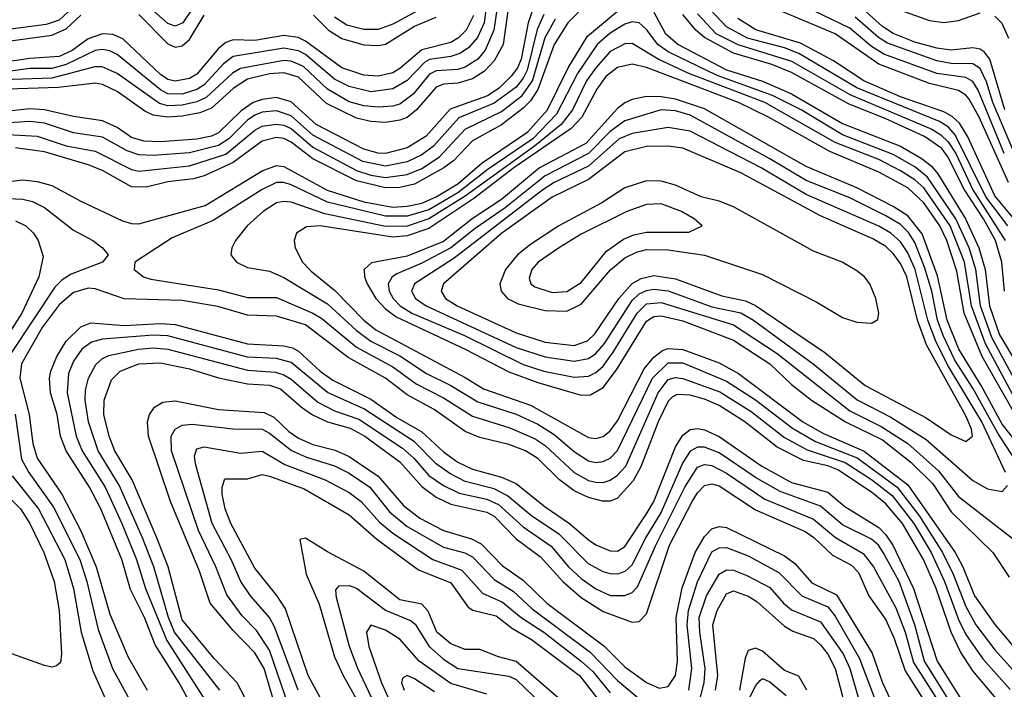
# Model space of a CAD drawing. Header units: inches. Extents: x 884549 to 1028252, y 526810 to 653624.
# Tile 332 of 656: x 895562 to 898276, y 622452 to 624299. Entities that reach past the tile are written whole.
import ezdxf

# ---------------------------------------------------------------- set-up
doc = ezdxf.new("R2010")
doc.units = ezdxf.units.IN
doc.header["$MEASUREMENT"] = 0
doc.layers.add('A8692', color=7, linetype='Continuous')

msp = doc.modelspace()

# ---------------------------------------------------------------- linework, layer by layer
at = {"layer": 'A8692', "color": 5}
for points, elevation in [([(897230, 624450.6), (897072.5, 624290), (897035.1, 624230), (896990, 624106.7), (896970, 624075.2), (896950, 624054.7), (896890, 624009.2), (896810, 623965.1), (896757.4, 623910), (896731.4, 623890), (896650, 623845.5), (896610, 623836.3), (896570, 623835.4), (896490, 623854.6), (896370, 623914.9), (896310, 623961), (896290, 623971.3), (896270, 623973.7), (896230, 623964.2), (896150, 623904.9), (896070, 623868.2), (896040.4, 623859.6), (895970, 623851.8), (895910, 623837), (895870, 623838.3), (895790, 623883.3), (895750, 623898.3), (895630, 623934.1), (895550, 623945.1)], 3780), ([(896854.1, 624385.9), (896842, 624290), (896823.7, 624250), (896799, 624221), (896774.7, 624205.3), (896750, 624197.2), (896691.3, 624188.7), (896678.2, 624181.8), (896630, 624131.5), (896590, 624107.8), (896530, 624100.2), (896470, 624114.5), (896430, 624135.1), (896350, 624202.8), (896330, 624212.9), (896290, 624220.3), (896150, 624197.5), (896123.2, 624176.8), (896070, 624118.9), (896050, 624106.1), (896010, 624093.6), (895970, 624094.8), (895950, 624105.3), (895830, 624202.5), (895810, 624213.2), (895790, 624216.7), (895770, 624213.7), (895690, 624175.2), (895650, 624164.6), (895590, 624164.4), (895530, 624155.9)], 3640), ([(896070, 624378.2), (896011.7, 624290), (895990, 624280.8), (895970, 624288.1), (895923.3, 624330)], 3560), ([(896881.5, 624358.5), (896869.2, 624270), (896845.2, 624214.8), (896824.6, 624190), (896790, 624168), (896770, 624161.9), (896710, 624157.4), (896691.3, 624148.7), (896646.6, 624093.4), (896610, 624065.9), (896590, 624060.2), (896550, 624057.9), (896510, 624061.3), (896470, 624072.6), (896410, 624107.2), (896344.1, 624170), (896310, 624184.7), (896290, 624186.7), (896170, 624163.9), (896148.8, 624151.2), (896076, 624084), (896050, 624072.4), (896010, 624062.7), (895970, 624060.8), (895947.4, 624067.4), (895830, 624150), (895789, 624169), (895768.8, 624168.8), (895650, 624137.9), (895434, 624130)], 3660), ([(896910.9, 624349.1), (896894.6, 624230), (896870, 624185.7), (896842.9, 624157.1), (896810, 624135.6), (896770, 624124), (896730, 624121.4), (896710, 624113.1), (896656, 624050), (896630, 624029.5), (896610, 624021.3), (896570, 624015.5), (896530, 624018), (896490, 624027.3), (896407.6, 624067.6), (896330, 624140.3), (896290, 624152.5), (896250, 624149.5), (896190, 624135.1), (896150.5, 624109.5), (896090, 624054.9), (896057.9, 624042.1), (896010, 624032.8), (895969.7, 624029.7), (895930, 624035.8), (895906.7, 624046.7), (895830, 624100.8), (895790, 624120.2), (895770, 624123.8), (895668.6, 624111.4), (895470, 624105.6)], 3680), ([(895730, 624353.3), (895670, 624297.6), (895634.5, 624285.5), (895510, 624269)], 3560), ([(898285.9, 623730), (898225.2, 623810), (898141.3, 623981.3), (898122.1, 624002.1), (898097.9, 624017.9), (897870, 624110.7), (897710, 624205.7), (897670, 624221.3), (897568.2, 624248.2), (897510, 624278.9), (897450, 624343.7)], 3740), ([(898276.4, 623930), (898204.3, 624104.3), (898190, 624128.1), (898170, 624139.4), (898090, 624150.3), (897944, 624204), (897910, 624225.2), (897850, 624275.6), (897704.9, 624344.9)], 3660), ([(896977.7, 624330), (896963.8, 624290), (896943.9, 624190), (896934, 624166), (896917, 624143), (896883.6, 624110), (896851.3, 624088.7), (896748.3, 624051.7), (896682.2, 623977.8), (896630, 623945.5), (896570, 623929.8), (896550, 623930.6), (896510, 623941.6), (896379.1, 624010), (896310, 624072.4), (896270, 624084.2), (896230, 624079.1), (896205.2, 624070), (896172.3, 624047.7), (896110, 623986.9), (896090, 623977.9), (896050, 623969.4), (895950, 623961.8), (895903.7, 623963.7), (895870, 623974.1), (895830, 624001.3), (895790, 624020.2), (895710, 624031.8), (895630, 624050), (895590, 624052.9), (895470, 624039.7)], 3720), ([(897006.6, 624313.4), (896988, 624272), (896960.4, 624159.6), (896950, 624137.4), (896930, 624112.9), (896870, 624068.2), (896772, 624028), (896702.4, 623950), (896670, 623926), (896630, 623906.5), (896570, 623894.8), (896507.6, 623907.6), (896370, 623980.2), (896310, 624033.3), (896270, 624047.7), (896230, 624043.6), (896210, 624035.4), (896190, 624021.7), (896138.3, 623970), (896110, 623952.3), (896030, 623931.9), (895930, 623924.4), (895890, 623926), (895857.5, 623937.5), (895790, 623974.4), (895710, 623986.4), (895630, 624013.1), (895590, 624018.4), (895488.3, 624011.7)], 3740), ([(895508.8, 623850), (895570, 623857.2), (895610, 623852.7), (895650, 623841.5), (895730, 623798.2), (895844.6, 623744.6), (895870, 623736.4), (895890, 623735.7), (896073.4, 623786.6), (896230, 623881.9), (896270, 623896.7), (896290, 623893.6), (896409, 623829), (896510, 623796.6), (896590, 623782.2), (896630, 623784.4), (896670, 623792.7), (896710, 623810.7), (896770, 623846.4), (896836.3, 623903.7), (896962.4, 623990), (897016.4, 624050), (897074, 624166), (897127, 624253), (897210, 624322.5)], 3820), ([(895510, 624236.5), (895650, 624256), (895690, 624273.5), (895730, 624311.6)], 3580), ([(896812.4, 624310), (896792.6, 624270), (896771.5, 624248.5), (896750, 624235.8), (896670, 624215.8), (896610, 624163.8), (896590, 624152.5), (896550, 624142.7), (896510, 624145.5), (896450, 624165.6), (896350, 624239.4), (896329.5, 624249.5), (896290, 624254.9), (896210, 624241.8), (896150, 624242.9), (896130, 624236.2), (896110, 624218.9), (896050, 624148.6), (896030, 624136.7), (895990, 624129), (895970, 624134.3), (895950, 624147.6), (895845.8, 624245.8), (895818, 624258), (895790, 624260.1), (895750, 624245.9), (895706, 624214), (895670, 624196.9), (895590, 624191.9), (895510, 624179.7)], 3620), ([(895890, 624313), (895970, 624232.6), (895990, 624223.1), (896010, 624227.1), (896030, 624244.2), (896070, 624311.4)], 3580), ([(896371.5, 624311.5), (896413.4, 624270), (896450, 624246.8), (896510, 624229.4), (896550, 624227.4), (896570, 624231.1), (896650, 624281), (896710, 624305.7)], 3580), ([(896670.5, 624330), (896590, 624286.3), (896550, 624271.8), (896510, 624272), (896463.8, 624283.8), (896430, 624305.6)], 3560), ([(897310, 624319.7), (897341.2, 624261.2), (897376.8, 624230), (897510, 624160.3), (897610, 624129.3), (897690, 624094.4), (897830, 624012.7), (897990.2, 623950), (898050, 623915.5), (898075.3, 623895.3), (898093.4, 623873.4), (898169.2, 623750), (898205.9, 623670), (898223.2, 623610), (898235.5, 623510), (898263.4, 623430), (898310.7, 623350)], 3820), ([(898277.2, 623550), (898269.6, 623630), (898251.8, 623690), (898218.8, 623750), (898166.2, 623830), (898121, 623921), (898103.7, 623943.7), (898056.7, 623976.7), (897950, 624025.6), (897846.4, 624066.4), (897690, 624153.6), (897635.4, 624175.4), (897530, 624206.9), (897449.9, 624249.9), (897425.6, 624270), (897390, 624312.8)], 3780), ([(897430, 624315.2), (897481.1, 624261.1), (897541.6, 624230), (897690, 624184.4), (897850, 624092.6), (898076.9, 623996.9), (898101.6, 623981.6), (898121.9, 623961.9), (898142.4, 623930), (898189.4, 623830), (898278.9, 623690)], 3760), ([(898288.2, 623850), (898207.3, 624030), (898179.3, 624079.3), (898170, 624091), (898150, 624103.6), (898070, 624122.9), (897930, 624175.8), (897810, 624259.9), (897650, 624326.9)], 3680), ([(898278.2, 624050), (898236.3, 624190), (898220.4, 624210), (898210, 624217.3), (898190, 624221.1), (898130, 624215.2), (898090, 624220.4), (898030, 624236.9), (897970, 624260.9), (897940.4, 624280.4), (897884.9, 624330)], 3620), ([(897990, 624325), (898070, 624296.4), (898110, 624290.9), (898150, 624296.1), (898210, 624317.6)], 3580), ([(895530, 623982.3), (895610, 623978), (895690, 623951.3), (895770, 623936.2), (895870, 623885.8), (895890, 623880.7), (896030, 623895.7), (896130, 623928.4), (896210, 623994.1), (896230, 624005), (896270, 624010.9), (896290, 624007.8), (896310, 623998.3), (896370, 623947.1), (896490, 623883.2), (896530, 623870.1), (896570, 623863.5), (896630, 623871.5), (896670, 623888), (896719.1, 623920.9), (896790, 623996.9), (896890, 624045.6), (896947.4, 624090), (896975.2, 624130), (897010.7, 624249.3), (897039.3, 624300.7)], 3760), ([(898345.5, 623230), (898242.2, 623422.2), (898210.6, 623510), (898197.8, 623610), (898179.6, 623670), (898142.4, 623750), (898064.9, 623864.9), (898030, 623892.8), (897970, 623927.1), (897830, 623980.9), (897715.9, 624050), (897637, 624090), (897484.8, 624144.8), (897349.9, 624210), (897321.3, 624230), (897290, 624271.5), (897270, 624290.3), (897250, 624293), (897230, 624286.3), (897190, 624261.2), (897153.8, 624230), (897099.8, 624150), (897041.9, 624038.1), (896976.7, 623970), (896853.6, 623886.4), (896770, 623821), (896690, 623774.9), (896630, 623756.7), (896570, 623757), (896410, 623795.6), (896310, 623843.7), (896290, 623850.2), (896270, 623850), (896230, 623831), (896095.2, 623744.8), (895982.4, 623697.6), (895879.1, 623630), (895877.1, 623610), (895903.1, 623590), (895923.6, 623583.6), (896110, 623554.2), (896190, 623532.4), (896270, 623532.6), (896370, 623489.6), (896394.6, 623474.6), (896490, 623395.8), (896590, 623341.6), (896654.3, 623294.3), (896730, 623255.8), (896810, 623205.5), (896913.3, 623173.3), (896982.9, 623142.9), (897010, 623124.8), (897090, 623049.8), (897130, 623028.1), (897150, 623023.3), (897170, 623022.3), (897190, 623028.6), (897210, 623042.5), (897232.7, 623067.3), (897321.8, 623270), (897350, 623306.6), (897370, 623312.1), (897390, 623309.8), (897492.4, 623272.4), (897578.7, 623218.7), (897670, 623146.4), (897732.7, 623112.7), (897837.4, 623077.4), (897910, 623030.7), (897966.8, 622986.8), (898026.8, 622910), (898074.3, 622830), (898111.3, 622750), (898150, 622644.9), (898170, 622603.1), (898216.8, 622536.8), (898292.1, 622452.1)], 3840), ([(898319.5, 623730), (898250, 623812.8), (898175.4, 623975.4), (898153.1, 624013.1), (898132.2, 624032.2), (898110, 624044.4), (897990, 624086.5), (897889.3, 624130), (897805.3, 624185.3), (897714.4, 624234.4), (897591.2, 624271.2), (897541.8, 624301.8)], 3720), ([(898310, 623917), (898244.4, 624070), (898227, 624127), (898210, 624164.1), (898190, 624177.3), (898130, 624178), (898090, 624184.9), (897953.9, 624233.9), (897929.4, 624249.4), (897865.4, 624305.4)], 3640), ([(898250, 624308.1), (898269.3, 624289.3), (898288.2, 624248.2)], 3580), ([(898318.2, 623230), (898224.8, 623404.8), (898185.7, 623510), (898166.5, 623630), (898126.9, 623730), (898054.9, 623834.9), (898030, 623857.5), (897990, 623882), (897930, 623913.2), (897810, 623959.8), (897615.8, 624070), (897406.5, 624150), (897321.8, 624190), (897250, 624233.5), (897230, 624232.6), (897190, 624211.1), (897150, 624166.3), (897124.1, 624130), (897086.1, 624050), (897054.5, 624010), (896981.4, 623950), (896790, 623812.4), (896690, 623749.6), (896630, 623729.1), (896570, 623728.7), (896403.2, 623763.2), (896310, 623795.3), (896290, 623797.7), (896270, 623793.9), (896233, 623770), (896188.8, 623730), (896156.9, 623690), (896146.3, 623670), (896143.7, 623650), (896159.5, 623630), (896190, 623615.4), (896250, 623605), (896290, 623587.6), (896410, 623514.9), (896490, 623441.3), (896530, 623412.4), (896610, 623371.6), (896683.4, 623323.4), (896750.1, 623290), (896825, 623245), (896930, 623211.1), (896990, 623183.3), (897035.2, 623155.2), (897090, 623108.5), (897130, 623082.8), (897150, 623078.1), (897170, 623080.2), (897190, 623090.1), (897210, 623111.3), (897306.5, 623310), (897350, 623352.8), (897390, 623352.7), (897510, 623302.4), (897590.2, 623250.2), (897692, 623172), (897755.9, 623135.9), (897870.6, 623090.6), (897981, 623010), (898042.9, 622930), (898106, 622830), (898135.6, 622770), (898170, 622681.1), (898198, 622630), (898250, 622561), (898331.4, 622471.4)], 3860), ([(898305.9, 623210), (898215, 623370), (898165.7, 623490), (898145.3, 623605.3), (898118.2, 623690), (898098.2, 623730), (898054.1, 623794.1), (898010, 623835.3), (897930, 623878.3), (897795.1, 623935.1), (897626.1, 624030), (897543.5, 624070), (897290, 624166.9), (897250, 624176.4), (897210, 624167.2), (897178.1, 624141.9), (897152.5, 624107.5), (897111.6, 624030), (897081.7, 623998.3), (896923.6, 623890), (896813.9, 623806.1), (896690, 623723.1), (896630, 623703.1), (896590, 623699.4), (896390, 623730), (896352.3, 623727.7), (896324.8, 623710), (896318.6, 623690), (896321.2, 623670), (896341.8, 623630), (896365.2, 623605.2), (896430, 623553.2), (896510, 623470), (896543.3, 623443.3), (896790, 623312.2), (896840.8, 623280.8), (896970, 623236), (897130, 623146.3), (897150, 623143.8), (897170, 623149.7), (897190, 623164.7), (897210, 623192.4), (897283.8, 623336.2), (897310, 623368.5), (897333.6, 623386.4), (897350, 623392.1), (897390, 623389.5), (897490, 623352.6), (897543.3, 623323.3), (897720.5, 623190), (897778.1, 623158.1), (897890, 623109.3), (898010, 623016.6), (898140.4, 622830), (898161.8, 622790), (898193.8, 622710), (898250, 622631.2), (898310, 622560.5)], 3880), ([(898344.5, 623090), (898270, 623183.6), (898212.3, 623290), (898151.3, 623390), (898119, 623470), (898092.6, 623592.6), (898050, 623708.1), (898010, 623758.2), (897970, 623784.1), (897870, 623835.5), (897730, 623894.3), (897450, 624052.8), (897370, 624079.8), (897330, 624086.5), (897290, 624086.9), (897250, 624078.6), (897230, 624069.4), (897210, 624054.2), (897122.2, 623957.8), (896995.2, 623890), (896890, 623802.9), (896809, 623750), (896730, 623687.6), (896630, 623646.9), (896531.9, 623628.1), (896511.8, 623610), (896512.1, 623590), (896519.7, 623570), (896543.9, 623530), (896570, 623501.1), (896599.2, 623479.2), (896790, 623390.2), (896910, 623327.5), (896990, 623298.3), (897110, 623263.1), (897135.8, 623264.2), (897170, 623285), (897207, 623333), (897290, 623467.6), (897310, 623480.4), (897330, 623482.3), (897390, 623468.5), (897530, 623415.2), (897630, 623350), (897690, 623293), (897744.7, 623250), (897838.2, 623190), (897940.1, 623140.1), (898018.5, 623078.5), (898079.3, 623019.3), (898130, 622941.9), (898244.4, 622830), (898290, 622761.6)], 3920), ([(898342.1, 623030), (898258.6, 623158.6), (898190, 623282.6), (898140.3, 623360.3), (898107.6, 623427.6), (898092.5, 623470), (898076.3, 623550), (898056.5, 623616.5), (898030, 623684.2), (898012.3, 623712.3), (897990, 623733.6), (897950, 623757.9), (897850, 623807.6), (897730, 623855), (897630, 623915.5), (897410, 624035.4), (897370, 624047.3), (897330, 624050), (897230, 624019.6), (897190, 623990.5), (897130, 623929.5), (897010, 623868.6), (896900.3, 623779.7), (896817, 623723), (896750, 623670), (896670, 623627.2), (896601.7, 623598.3), (896588.7, 623590), (896577.1, 623570), (896579.9, 623550), (896591.1, 623530), (896610.7, 623510), (896643, 623490), (896788, 623428), (896950, 623348), (897006.3, 623330), (897090, 623313.3), (897130, 623316), (897150, 623325.8), (897170, 623343.3), (897198.3, 623381.7), (897264.4, 623490), (897290, 623514.9), (897330, 623519.4), (897530, 623457.5), (897650, 623378.4), (897850, 623220.1), (897937, 623177), (898010.4, 623130.4), (898094.9, 623054.9), (898150, 622984.4), (898330, 622844.2)], 3940), ([(898279.9, 623050), (898214.7, 623190), (898122.8, 623342.8), (898088.2, 623410), (898065.1, 623470), (898030.4, 623610), (898010, 623656), (897990, 623686.6), (897963.2, 623710), (897930, 623729.5), (897730, 623817.2), (897605.9, 623890), (897410, 623991.4), (897350, 624001.8), (897250, 623984.8), (897214.8, 623970), (897130, 623895.1), (897034.9, 623850), (897004, 623830), (896759.2, 623640.8), (896650.5, 623570), (896642.3, 623550), (896652.8, 623530), (896682, 623510), (896930, 623395.2), (897010, 623368.8), (897090, 623356.9), (897130, 623364.5), (897150, 623377.9), (897173.9, 623406.1), (897250, 623524.6), (897270, 623542.6), (897290, 623552.2), (897310, 623555.9), (897350, 623551.2), (897470, 623507), (897550, 623490.2), (897584.6, 623470), (897749.7, 623349.7), (897870.5, 623250.5), (897963.2, 623203.2), (898060.9, 623140.9), (898190, 623028.4), (898230, 623004.7), (898270, 622998.1), (898285.4, 623014.6)], 3960), ([(895530, 623805.5), (895570, 623804.1), (895597.1, 623797.1), (895630, 623781.2), (895710, 623718.5), (895763.5, 623690), (895789.7, 623670), (895805.6, 623650), (895789.5, 623630), (895703.1, 623596.9), (895678.5, 623581.5), (895658.6, 623561.4), (895538.9, 623381.1)], 3840), ([(895550, 623744.5), (895578.8, 623730), (895599.9, 623710), (895612.9, 623690), (895625.9, 623645.9), (895614.5, 623590), (895567.3, 623490), (895502.8, 623390)], 3860), ([(898268.5, 622410), (898190, 622503.3), (898155.9, 622555.9), (898130.1, 622610.1), (898088.2, 622730), (898053.3, 622810), (897996, 622910), (897950, 622963.6), (897910, 622996.3), (897817.2, 623057.2), (897790, 623068.4), (897722.9, 623082.9), (897650, 623119.9), (897560.9, 623190), (897490, 623235.3), (897450, 623252.7), (897410, 623263.2), (897374.8, 623265.2), (897361.6, 623258.4), (897350, 623246.6), (897322.1, 623190), (897274.2, 623065.8), (897252.8, 623027.2), (897210, 622979), (897190, 622971.4), (897168.4, 622971.6), (897130, 622981.2), (897090, 623000), (897050.2, 623030.2), (896990, 623088.4), (896956.4, 623110), (896910, 623127.6), (896830, 623146.4), (896790, 623163.3), (896704.1, 623224.1), (896630, 623264.2), (896570, 623310.7), (896466.9, 623366.9), (896350, 623457.2), (896270, 623481.2), (896190, 623484.4), (896107.6, 623507.6), (896010, 623524.6), (895850, 623529.4), (895770, 623556.9), (895750, 623558.4), (895710, 623546.5), (895670, 623512.1), (895623.4, 623450), (895566.7, 623350), (895562, 623310), (895587.5, 623210), (895597.7, 623130), (895609.7, 623089.7), (895677.5, 622990), (895730, 622889.1), (895772.4, 622790), (895810, 622659.3), (895860.6, 622540.6), (895913.2, 622450)], 3820), ([(896082.3, 622322.3), (896001.4, 622470), (895935.4, 622575.4), (895905.5, 622650), (895867.3, 622727.3), (895842.9, 622810), (895785.2, 622950), (895754.5, 623010), (895689.5, 623110), (895674.3, 623150), (895664.7, 623210), (895646.5, 623270), (895643.8, 623310), (895647.2, 623330), (895663.6, 623370), (895690, 623412.5), (895730, 623451.8), (895757.3, 623462.7), (895850, 623455.9), (895950, 623461.1), (895990, 623458), (896190, 623405.2), (896290, 623399.2), (896313.5, 623393.5), (896330, 623384.8), (896390, 623329.8), (896424.6, 623304.6), (896530, 623252), (896601.8, 623201.8), (896670, 623162.4), (896730, 623107.1), (896770, 623078.8), (896810, 623059), (896890, 623037.5), (896930, 623020.1), (897010, 622955.9), (897077.1, 622910), (897130, 622864.6), (897150, 622850.4), (897190, 622834.1), (897210, 622832.9), (897230, 622846.2), (897290, 622936.6), (897310.1, 622970), (897370, 623120.7), (897390, 623152.8), (897410, 623168.6), (897430, 623171.8), (897450, 623167.5), (897490, 623149.4), (897607.4, 623067.4), (897690, 623022.7), (897790, 622995.6), (897836.7, 622956.7), (897930, 622898.4), (897950, 622878.6), (897969.3, 622850), (898026.3, 622730), (898091.1, 622530), (898230, 622308.8)], 3780), ([(898132.1, 622410), (898056.6, 622530), (898030, 622630.6), (897986, 622750), (897942.7, 622830), (897929.4, 622849.4), (897910, 622866.5), (897830, 622905.8), (897770, 622957.6), (897658.1, 622998.1), (897590, 623036.2), (897490, 623104), (897450, 623120.4), (897430, 623120.5), (897410, 623108.7), (897390, 623078.2), (897330, 622940.4), (897287.2, 622870), (897250, 622795.8), (897230, 622777.3), (897210, 622769.8), (897190, 622770.7), (897170, 622776.1), (897130, 622798.6), (897050, 622879), (896974.1, 622930), (896906.3, 622986.3), (896870, 623004.8), (896790, 623025.2), (896747.5, 623047.5), (896710, 623074.2), (896650, 623135.1), (896510, 623225.4), (896410, 623270.7), (896310, 623353.3), (896270, 623364.6), (896190, 623368.4), (895970, 623427), (895930, 623428.5), (895790, 623418.2), (895759.9, 623410), (895733.3, 623390), (895710, 623357.1), (895696.5, 623323.5), (895692.3, 623270), (895717, 623150), (895733.7, 623110), (895797, 623010), (895843.6, 622910), (895883.3, 622810), (895908.1, 622730), (895967.2, 622587.2), (896110, 622364.5)], 3760), ([(896113.6, 622450), (895988.7, 622610), (895972.3, 622650), (895931.3, 622790), (895899.9, 622870), (895835.6, 623015.6), (895778, 623110), (895751.3, 623190), (895741.9, 623250), (895742.6, 623277.4), (895750.9, 623310), (895771.7, 623348.3), (895790, 623364.8), (895807.1, 623372.9), (895889.5, 623390.5), (895930, 623393.8), (895970, 623390.4), (896190, 623332.4), (896266.5, 623326.5), (896290, 623319.5), (896310, 623307.4), (896383.9, 623243.9), (896430, 623219.8), (896496.8, 623196.8), (896616.9, 623116.9), (896648.2, 623090), (896690, 623041.8), (896730, 623014), (896773.3, 622993.3), (896850, 622976.9), (896882.1, 622962.1), (896950, 622900), (897026.8, 622846.8), (897075.2, 622790), (897110, 622757.5), (897150, 622729.2), (897190, 622711.2), (897230, 622711.1), (897250, 622719.7), (897264.9, 622735.1), (897315.2, 622850), (897395.2, 623010), (897430, 623064.8), (897450, 623072.1), (897470, 623069.3), (897510, 623048.2), (897616.5, 622976.5), (897750, 622921.5), (897810.6, 622870.6), (897887.2, 622827.2), (897915.9, 622790), (897977.1, 622677.1), (898002.7, 622610), (898026, 622526), (898100.5, 622410)], 3740), ([(896182.7, 622430), (896161.4, 622470), (896097.4, 622537.4), (896010, 622643.7), (895970.6, 622790), (895939.5, 622870), (895871.3, 623030), (895824.2, 623110), (895807.9, 623150), (895793.5, 623210), (895794.1, 623250), (895814.7, 623305.3), (895838.3, 623330), (895890, 623349.6), (895950, 623352.6), (896030, 623336.4), (896110, 623311.5), (896190, 623294.9), (896250, 623290.8), (896281.1, 623281.1), (896338.4, 623230), (896369.2, 623209.2), (896410.2, 623190.2), (896472.6, 623172.6), (896512.8, 623150), (896610, 623080), (896670, 623011.3), (896710, 622981.8), (896750, 622962.8), (896850, 622940.6), (896869.7, 622929.7), (896930, 622867.2), (896997.6, 622817.6), (897059.2, 622750), (897110, 622705.6), (897170, 622666.8), (897250, 622637.4), (897270, 622639.3), (897290, 622660.1), (897353.6, 622850), (897415.5, 622970), (897430, 622994), (897450, 623014.6), (897470, 623018.5), (897490, 623013.2), (897590, 622947.2), (897727.5, 622887.5), (897751.2, 622871.2), (897802.6, 622822.6), (897854.8, 622794.8), (897874.3, 622774.3), (897902.6, 622710), (897950, 622644), (897972.8, 622592.8), (898003.3, 622503.3), (898075.1, 622390)], 3720), ([(896279.6, 622359.6), (896235.4, 622510), (896210, 622553), (896150, 622614.2), (896086.6, 622690), (896057.7, 622777.7), (895977.7, 622970), (895916.3, 623150), (895913.9, 623190), (895919.3, 623210), (895933, 623230), (895956, 623244), (895990, 623248.2), (896110, 623224.3), (896235.2, 623215.2), (896262.4, 623202.4), (896303.3, 623163.3), (896330, 623144.8), (896370, 623127), (896431.4, 623111.4), (896470, 623094.7), (896550, 623040.2), (896619.6, 622959.6), (896664.4, 622924.4), (896730, 622890.7), (896807.6, 622867.6), (896833.6, 622853.6), (896892.4, 622792.4), (896950, 622753.5), (897014.9, 622690), (897172.2, 622572.2), (897230, 622514.2), (897290, 622471.4), (897324.7, 622455.3), (897350, 622460.3), (897369.7, 622490.3), (897375.1, 622530), (897371.2, 622650), (897388.1, 622731.9), (897423.6, 622830), (897450, 622874.1), (897470, 622894.6), (897490, 622901.4), (897510, 622898.1), (897670, 622820.4), (897699.1, 622799.1), (897745.7, 622745.7), (897813.3, 622713.3), (897911.7, 622551.7), (897940.6, 622470), (897969.2, 622410)], 3680), ([(895549, 623211), (895566.9, 623086.9), (895586.7, 623050), (895654.6, 622954.6), (895727.6, 622810), (895747, 622750), (895777.7, 622617.7), (895817.7, 622510), (895955.9, 622255.9)], 3840), ([(896315.5, 622370), (896250, 622560.1), (896214.7, 622614.7), (896174.7, 622654.7), (896132.7, 622712.7), (896102.3, 622790), (896054.6, 622890), (895980.2, 623110), (895978.8, 623150), (895990, 623170.1), (896010, 623180.3), (896036.9, 623183.1), (896150, 623170.3), (896230, 623170.1), (896250, 623159), (896310.6, 623110.6), (896352.5, 623092.5), (896430, 623068.6), (896470, 623048), (896526.8, 623010), (896581.4, 622941.4), (896630, 622901.6), (896730, 622844.6), (896788.8, 622828.8), (896810, 622817.4), (896870, 622755.4), (896922.6, 622722.6), (896974.4, 622674.4), (897134.9, 622554.9), (897210, 622476.5), (897290, 622409.2)], 3660), ([(896329.5, 622450), (896264.4, 622624.4), (896250, 622650.8), (896198.2, 622710), (896170.9, 622750), (896144.6, 622810), (896091.9, 622910), (896046.1, 623073.9), (896043.4, 623096.6), (896050, 623115), (896070, 623120.8), (896170, 623103.7), (896230, 623109.1), (896292.4, 623072.4), (896403.6, 623030), (896470, 622994.9), (896502.8, 622970), (896553.6, 622913.6), (896590, 622882.8), (896700.8, 622810), (896780.7, 622780.7), (896837.2, 622717.2), (896892.8, 622692.8), (896944.3, 622650), (897006.4, 622610), (897110, 622529.6), (897141.4, 622501.4), (897190, 622442.3)], 3640), ([(895541.2, 623041.2), (895613.5, 622950), (895686, 622810), (895709.5, 622730), (895731, 622610), (895763.5, 622503.5), (895806.6, 622406.6)], 3860), ([(896401.3, 622410), (896356.8, 622490), (896294.1, 622674.1), (896270.7, 622710.7), (896210, 622786.1), (896143.5, 622910), (896127.8, 622950), (896119.8, 622990), (896119.6, 623010), (896127.3, 623032.7), (896190, 623032.9), (896230, 623044.3), (896250, 623040.1), (896345.6, 623005.6), (896470, 622933.9), (896546.5, 622866.5), (896661.6, 622781.6), (896750, 622745.5), (896798.5, 622678.5), (896810.7, 622670.7), (896875, 622655), (896920.3, 622620.3), (896972.8, 622590), (897104.8, 622490), (897168.9, 622408.9)], 3620), ([(895510, 623005), (895563.7, 622950), (895589.5, 622910), (895628.3, 622830), (895656.8, 622750), (895670.5, 622670), (895676.8, 622550), (895673.8, 622526.2), (895663.1, 622516.9), (895650, 622513.6), (895630, 622518.2), (895540.2, 622550)], 3880), ([(897047.6, 622427.6), (896930, 622529.3), (896881.7, 622541.7), (896830, 622562.4), (896790, 622561.8), (896750, 622577.6), (896712.1, 622610), (896688.2, 622668.2), (896670, 622687), (896610, 622699.5), (896510, 622778.5), (896410, 622831.5), (896350, 622869.2), (896334.2, 622865.8), (896351.7, 622770), (896387.5, 622687.5), (896430, 622541.9), (896453.4, 622490), (896509.7, 622390)], 3580), ([(897406.2, 622450), (897414.8, 622510), (897402, 622630), (897405.8, 622670), (897430, 622748.7), (897470, 622831), (897490, 622842.1), (897510, 622843.6), (897570, 622820.5), (897654.7, 622774.7), (897717.9, 622710), (897790, 622680.2), (897810, 622654.4), (897877, 622537), (897920.9, 622420.9)], 3660), ([(897433, 622410), (897449, 622470), (897451.2, 622510), (897436.5, 622610), (897435.3, 622650), (897454.9, 622710), (897490.6, 622769.4), (897510, 622782), (897530, 622780.8), (897566.3, 622766.3), (897630, 622732.8), (897667.4, 622690), (897690, 622671.5), (897770, 622638), (897832.3, 622550), (897850.6, 622510), (897877.5, 622417.5)], 3640), ([(896568.9, 622350), (896493.5, 622510), (896470.7, 622570), (896434.8, 622705.2), (896433.2, 622726.8), (896442.1, 622737.9), (896470, 622738.4), (896490, 622730.9), (896570.2, 622670.2), (896640.9, 622640.9), (896651.7, 622631.7), (896690.3, 622570.3), (896730, 622535.5), (896769.5, 622509.5), (896910, 622488.7), (896930, 622479), (897002.9, 622410)], 3560), ([(897479.6, 622450), (897486.3, 622490), (897472.7, 622630), (897484.6, 622670), (897510, 622715.4), (897530, 622723.5), (897570, 622708.9), (897594.2, 622694.2), (897670, 622626.2), (897692.9, 622612.9), (897750, 622592.8), (897770, 622575.3), (897790, 622549.3), (897809.8, 622510), (897843.4, 622383.4)], 3620), ([(896850, 622439.2), (896750, 622468.6), (896663.4, 622530), (896610, 622590.8), (896570, 622615.4), (896530, 622628.8), (896518, 622610), (896524.6, 622570), (896559.5, 622470), (896613.4, 622350)], 3540), ([(897731.8, 622450), (897710, 622488.4), (897670, 622504.6), (897610, 622557.2), (897590, 622565.5), (897570, 622559.8), (897562, 622538), (897546, 622450)], 3580), ([(896705, 622445), (896650, 622481.6), (896629.5, 622490.5), (896617.2, 622482.8), (896614.5, 622470), (896621.5, 622450)], 3520), ([(897547.4, 622372.6), (897590, 622462.2), (897603.3, 622476.7), (897610, 622482.4), (897630, 622473.2), (897675.3, 622435.3)], 3560)]:
    msp.add_lwpolyline(points, dxfattribs=dict(at, elevation=elevation))
for points, elevation in [([(897350, 623950), (897290, 623948.8), (897230, 623934.4), (897130, 623858), (897030, 623809.1), (896891, 623710), (896730.5, 623570), (896723.4, 623550), (896735.9, 623530), (896767.5, 623510), (896930, 623435.3), (897010, 623409.4), (897090, 623400), (897126.9, 623413.1), (897147.8, 623432.2), (897213.3, 623530), (897250, 623570.9), (897274.9, 623585.1), (897310, 623593.3), (897370, 623584.2), (897497.5, 623537.5), (897563.2, 623523.2), (897590, 623511.1), (897781.3, 623381.3), (897893.1, 623290), (898060.5, 623200.5), (898130, 623154.4), (898170, 623135.3), (898189.1, 623150), (898185.6, 623170), (898170, 623206.1), (898062.1, 623402.2), (898036.7, 623470), (898007.4, 623590), (897990, 623626.5), (897970, 623654.3), (897950, 623673), (897914.2, 623694.2), (897770, 623757.8), (897550, 623876.3), (897390, 623944.7)], 3980), ([(897290, 623854.8), (897230, 623835), (897166.2, 623793.8), (897048.1, 623730), (896970, 623678.9), (896934.5, 623650), (896900.6, 623610), (896885, 623570), (896889.3, 623550), (896907, 623530), (896935.6, 623515.6), (897010, 623496.9), (897070, 623495.2), (897110, 623514), (897190.6, 623609.4), (897230, 623642.5), (897262.1, 623657.9), (897290, 623664.9), (897350, 623664.3), (897450, 623649.8), (897610, 623596.3), (897759.8, 623519.8), (897830, 623477.6), (897870, 623465.1), (897910, 623462), (897927.9, 623472.1), (897930.5, 623490), (897922.3, 623530), (897906, 623570), (897890.9, 623590), (897870, 623606.2), (897829, 623630), (897750, 623660.1), (897530, 623782.9), (897490, 623798.2), (897440.7, 623810), (897370, 623842.3), (897330, 623853.9)], 4020), ([(897330, 623790.7), (897290, 623789.4), (897235.6, 623770), (897110, 623707.2), (897050, 623670.9), (896991.3, 623630), (896973.8, 623610), (896966.4, 623586.4), (896970.9, 623570), (896982.3, 623562.3), (897030, 623546.5), (897070, 623549.2), (897110, 623573.9), (897179.5, 623660.5), (897226.7, 623693.3), (897254.8, 623705.2), (897290, 623712.9), (897406.8, 623713.2), (897443.5, 623730), (897420.8, 623750), (897386.2, 623770)], 4040)]:
    msp.add_lwpolyline(points, close=True, dxfattribs=dict(at, elevation=elevation))

doc.saveas('drawing.dxf')
